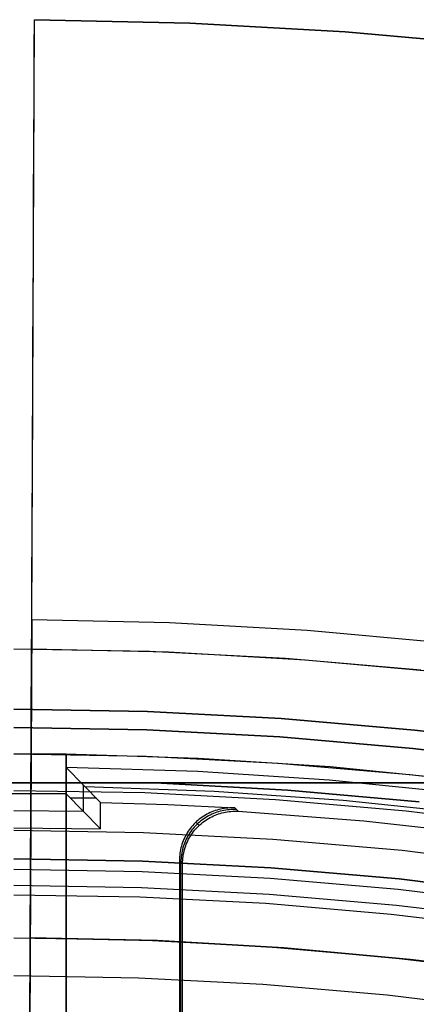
# Model space of a CAD drawing. Header units: millimetres. Extents: x 8926 to 10090, y -5004 to -3986.
# Tile 267 of 272: x 9506.92 to 9514.47, y -4285.27 to -4266.53. Entities that reach past the tile are written whole.
import ezdxf

# ---------------------------------------------------------------- set-up
doc = ezdxf.new("R2010")
doc.units = ezdxf.units.MM
for name, color, linetype in [('1', 7, 'Continuous'), ('COLOR EXT', 7, 'Continuous'), ('luz', 7, 'Continuous')]:
    doc.layers.add(name, color=color, linetype=linetype)

msp = doc.modelspace()

# ---------------------------------------------------------------- linework, layer by layer
at = {"layer": '1', "color": 29, "true_color": 0x4d342b}
for p, q in [((9507.148, -4277.951, 65.657), (9507.2, -4266.528, 65.657)), ((9507.197, -4267.077, 59.406), (9507.2, -4266.528, 59.568)), ((9510.161, -4266.592, 59.568), (9507.2, -4266.528, 59.568)), ((9507.2, -4266.528, 59.568), (9507.2, -4266.528, 65.657)), ((9507.2, -4266.528, 65.657), (9510.161, -4266.592, 65.657)), ((9507.2, -4266.528, 62.612), (9510.161, -4266.592, 62.612)), ((9513.119, -4266.756, 59.568), (9510.161, -4266.592, 59.568)), ((9510.161, -4266.592, 65.657), (9513.119, -4266.756, 65.657)), ((9510.161, -4266.592, 62.612), (9513.119, -4266.756, 62.612)), ((9516.069, -4267.021, 59.568), (9513.119, -4266.756, 59.568)), ((9513.119, -4266.756, 65.657), (9516.069, -4267.021, 65.657)), ((9513.119, -4266.756, 62.612), (9516.069, -4267.021, 62.612)), ((9507.195, -4267.62, 59.225), (9507.197, -4267.077, 59.406)), ((9507.193, -4268.157, 59.025), (9507.195, -4267.62, 59.225)), ((9507.19, -4268.687, 58.807), (9507.193, -4268.157, 59.025)), ((9507.188, -4269.208, 58.571), (9507.19, -4268.687, 58.807)), ((9507.185, -4269.722, 58.317), (9507.188, -4269.208, 58.571)), ((9507.183, -4270.226, 58.046), (9507.185, -4269.722, 58.317)), ((9507.181, -4270.721, 57.757), (9507.183, -4270.226, 58.046)), ((9507.179, -4271.205, 57.452), (9507.181, -4270.721, 57.757)), ((9507.177, -4271.679, 57.13), (9507.179, -4271.205, 57.452)), ((9507.174, -4272.141, 56.792), (9507.177, -4271.679, 57.13)), ((9507.172, -4272.592, 56.438), (9507.174, -4272.141, 56.792)), ((9507.17, -4273.03, 56.069), (9507.172, -4272.592, 56.438)), ((9507.168, -4273.455, 55.685), (9507.17, -4273.03, 56.069)), ((9507.167, -4273.866, 55.287), (9507.168, -4273.455, 55.685)), ((9507.121, -4284.006, 55.262), (9507.166, -4273.891, 55.262)), ((9507.165, -4274.264, 54.875), (9507.167, -4273.866, 55.287)), ((9507.163, -4274.647, 54.449), (9507.165, -4274.264, 54.875)), ((9507.161, -4275.016, 54.01), (9507.163, -4274.647, 54.449)), ((9507.16, -4275.369, 53.56), (9507.161, -4275.016, 54.01)), ((9507.158, -4275.706, 53.097), (9507.16, -4275.369, 53.56)), ((9507.157, -4276.027, 52.623), (9507.158, -4275.706, 53.097)), ((9507.155, -4276.332, 52.138), (9507.157, -4276.027, 52.623)), ((9507.154, -4276.62, 51.642), (9507.155, -4276.332, 52.138)), ((9507.153, -4276.89, 51.138), (9507.154, -4276.62, 51.642)), ((9507.152, -4277.143, 50.624), (9507.153, -4276.89, 51.138)), ((9507.151, -4277.379, 50.102), (9507.152, -4277.143, 50.624)), ((9507.15, -4277.596, 49.572), (9507.151, -4277.379, 50.102)), ((9507.149, -4277.795, 49.035), (9507.15, -4277.596, 49.572)), ((9507.148, -4277.975, 48.491), (9507.149, -4277.795, 49.035)), ((9507.148, -4277.951, 65.657), (9507.101, -4288.356, 76.062)), ((9507.147, -4278.136, 47.942), (9507.148, -4277.975, 48.491)), ((9509.773, -4278.008, 65.657), (9507.148, -4277.951, 65.657)), ((9512.395, -4278.157, 65.657), (9509.773, -4278.008, 65.657)), ((9507.146, -4278.402, 46.828), (9507.147, -4278.279, 47.387)), ((9507.147, -4278.279, 47.387), (9507.147, -4278.136, 47.942)), ((9515.01, -4278.397, 65.657), (9512.395, -4278.157, 65.657)), ((9507.032, -4303.511, 34.462), (9507.146, -4278.506, 34.462)), ((9507.146, -4278.506, 46.264), (9507.146, -4278.402, 46.828)), ((9507.146, -4278.506, 34.462), (9507.146, -4278.506, 46.264)), ((9507.146, -4278.506, 46.264), (9509.752, -4278.563, 46.264)), ((9507.146, -4278.506, 34.462), (9509.752, -4278.563, 34.462)), ((9507.146, -4278.506, 40.363), (9509.752, -4278.563, 40.363)), ((9509.752, -4278.563, 46.264), (9512.354, -4278.711, 46.264)), ((9509.752, -4278.563, 34.462), (9512.354, -4278.711, 34.462)), ((9509.752, -4278.563, 40.363), (9512.354, -4278.711, 40.363)), ((9512.354, -4278.711, 46.264), (9514.95, -4278.949, 46.264)), ((9512.354, -4278.711, 34.462), (9514.95, -4278.949, 34.462)), ((9512.354, -4278.711, 40.363), (9514.95, -4278.949, 40.363)), ((9507.032, -4303.511, 42.462), (9507.121, -4284.006, 42.462)), ((9507.121, -4284.006, 60.562), (9507.075, -4294.006, 70.562)), ((9507.121, -4284.006, 42.462), (9507.121, -4284.006, 60.562)), ((9509.536, -4284.059, 42.462), (9507.121, -4284.006, 42.462)), ((9507.121, -4284.006, 60.562), (9509.497, -4284.057, 60.562)), ((9507.121, -4284.006, 51.512), (9509.536, -4284.059, 51.512)), ((9509.497, -4284.057, 60.562), (9511.871, -4284.19, 60.562)), ((9511.947, -4284.196, 42.462), (9509.536, -4284.059, 42.462)), ((9509.536, -4284.059, 51.512), (9511.947, -4284.196, 51.512)), ((9511.871, -4284.19, 60.562), (9514.238, -4284.404, 60.562)), ((9514.353, -4284.416, 42.462), (9511.947, -4284.196, 42.462)), ((9511.947, -4284.196, 51.512), (9514.353, -4284.416, 51.512)), ((9514.238, -4284.404, 60.562), (9516.597, -4284.699, 60.562)), ((9516.749, -4284.72, 42.462), (9514.353, -4284.416, 42.462)), ((9514.353, -4284.416, 51.512), (9516.749, -4284.72, 51.512)), ((9507.116, -4285.019, 72.725), (9507.116, -4285.019, 61.575)), ((9507.116, -4285.019, 42.462), (9507.116, -4285.019, 34.462))]:
    msp.add_line(p, q, dxfattribs=at)
at = {"layer": '1', "color": 250, "true_color": 0x111111}
for p, q in [((9506.805, -4284.005, 47.3), (9509.204, -4284.047, 47.3)), ((9506.805, -4284.005, 56.8), (9509.204, -4284.047, 56.8)), ((9506.805, -4284.005, 52.05), (9509.204, -4284.047, 52.05)), ((9509.204, -4284.047, 47.3), (9511.6, -4284.171, 47.3)), ((9509.204, -4284.047, 56.8), (9511.6, -4284.171, 56.8)), ((9509.204, -4284.047, 52.05), (9511.6, -4284.171, 52.05)), ((9511.6, -4284.171, 47.3), (9513.99, -4284.378, 47.3)), ((9511.6, -4284.171, 56.8), (9513.99, -4284.378, 56.8)), ((9511.6, -4284.171, 52.05), (9513.99, -4284.378, 52.05)), ((9513.99, -4284.378, 47.3), (9516.372, -4284.667, 47.3)), ((9513.99, -4284.378, 56.8), (9516.372, -4284.667, 56.8)), ((9513.99, -4284.378, 52.05), (9516.372, -4284.667, 52.05))]:
    msp.add_line(p, q, dxfattribs=at)
at = {"layer": 'COLOR EXT', "color": 30, "true_color": 0xff8d00}
for p, q in [((9506.805, -4278.505, 34.462), (9509.394, -4278.55, 34.462)), ((9506.805, -4278.505, -31.038), (9509.394, -4278.55, -31.038)), ((9506.805, -4278.505, 1.712), (9509.394, -4278.55, 1.712)), ((9509.394, -4278.55, 34.462), (9511.98, -4278.684, 34.462)), ((9509.394, -4278.55, -31.038), (9511.98, -4278.684, -31.038)), ((9509.394, -4278.55, 1.712), (9511.98, -4278.684, 1.712)), ((9511.98, -4278.684, 34.462), (9514.559, -4278.907, 34.462)), ((9511.98, -4278.684, -31.038), (9514.559, -4278.907, -31.038)), ((9511.98, -4278.684, 1.712), (9514.559, -4278.907, 1.712)), ((9506.805, -4279.655, -29.038), (9509.354, -4279.699, -29.038)), ((9509.354, -4279.699, -31.038), (9506.805, -4279.655, -31.038)), ((9506.805, -4279.655, -30.038), (9509.354, -4279.699, -30.038)), ((9509.354, -4279.699, -29.038), (9511.9, -4279.831, -29.038)), ((9511.9, -4279.831, -31.038), (9509.354, -4279.699, -31.038)), ((9509.354, -4279.699, -30.038), (9511.9, -4279.831, -30.038)), ((9511.9, -4279.831, -29.038), (9514.44, -4280.051, -29.038)), ((9514.44, -4280.051, -31.038), (9511.9, -4279.831, -31.038)), ((9511.9, -4279.831, -30.038), (9514.44, -4280.051, -30.038)), ((9514.44, -4280.051, -29.038), (9516.971, -4280.358, -29.038)), ((9516.971, -4280.358, -31.038), (9514.44, -4280.051, -31.038)), ((9514.44, -4280.051, -30.038), (9516.971, -4280.358, -30.038)), ((9506.805, -4280.505, 34.462), (9509.325, -4280.549, 34.462)), ((9507.805, -4280.512, 25.262), (9506.805, -4280.505, 25.262)), ((9506.805, -4280.505, 27.862), (9509.325, -4280.549, 27.862)), ((9507.805, -4280.512, 21.262), (9507.805, -4280.512, 25.262)), ((9510.319, -4280.59, 21.262), (9507.805, -4280.512, 21.262)), ((9507.805, -4280.512, 21.262), (9507.805, -4318.511, 21.262)), ((9507.805, -4318.511, 25.262), (9507.805, -4280.512, 25.262)), ((9507.805, -4318.511, 23.262), (9507.805, -4280.512, 23.262)), ((9509.325, -4280.549, 34.462), (9511.842, -4280.679, 34.462)), ((9509.325, -4280.549, 27.862), (9511.842, -4280.679, 27.862)), ((9512.829, -4280.754, 21.262), (9510.319, -4280.59, 21.262)), ((9511.842, -4280.679, 34.462), (9514.352, -4280.896, 34.462)), ((9511.842, -4280.679, 27.862), (9514.352, -4280.896, 27.862)), ((9515.331, -4281.005, 21.262), (9512.829, -4280.754, 21.262)), ((9510.31, -4280.84, -29.038), (9507.805, -4280.762, -29.038)), ((9507.805, -4280.762, -29.038), (9507.805, -4281.262, -29.038)), ((9507.805, -4280.762, -29.038), (9508.461, -4281.43, 15.162)), ((9512.811, -4281.004, -29.038), (9510.31, -4280.84, -29.038)), ((9514.352, -4280.896, 34.462), (9516.854, -4281.2, 34.462)), ((9514.352, -4280.896, 27.862), (9516.854, -4281.2, 27.862)), ((9508.133, -4281.595, -6.938), (9508.133, -4281.095, -6.938)), ((9508.163, -4281.126, -4.938), (9510.622, -4281.214, -4.938)), ((9515.305, -4281.253, -29.038), (9512.811, -4281.004, -29.038)), ((9507.805, -4281.262, -29.038), (9505.805, -4281.262, -29.038)), ((9508.461, -4281.93, 15.162), (9507.805, -4281.262, -29.038)), ((9510.622, -4281.214, -4.938), (9513.077, -4281.385, -4.938)), ((9508.379, -4281.346, 9.633), (9507.888, -4281.346, -23.459)), ((9508.461, -4281.43, 15.162), (9509.741, -4281.471, 15.162)), ((9508.461, -4281.93, 15.162), (9508.461, -4281.43, 15.162)), ((9509.741, -4281.471, 15.162), (9511.019, -4281.534, 15.162)), ((9513.077, -4281.385, -4.938), (9515.525, -4281.64, -4.938)), ((9506.805, -4281.583, -6.938), (9508.133, -4281.595, -6.938)), ((9510.425, -4281.688, 15.162), (9510.396, -4281.707, 15.162)), ((9510.455, -4281.67, 15.162), (9510.425, -4281.688, 15.162)), ((9510.485, -4281.653, 15.162), (9510.455, -4281.67, 15.162)), ((9510.516, -4281.637, 15.162), (9510.485, -4281.653, 15.162)), ((9510.515, -4281.685, 17.165), (9510.485, -4281.702, 17.165)), ((9510.546, -4281.669, 17.165), (9510.515, -4281.685, 17.165)), ((9510.547, -4281.622, 15.162), (9510.516, -4281.637, 15.162)), ((9510.577, -4281.654, 17.164), (9510.546, -4281.669, 17.165)), ((9510.579, -4281.609, 15.162), (9510.547, -4281.622, 15.162)), ((9510.576, -4281.7, 19.162), (9510.607, -4281.685, 19.162)), ((9510.609, -4281.64, 17.164), (9510.577, -4281.654, 17.164)), ((9510.611, -4281.596, 15.162), (9510.579, -4281.609, 15.162)), ((9510.607, -4281.685, 19.162), (9510.639, -4281.671, 19.162)), ((9510.641, -4281.627, 17.164), (9510.609, -4281.64, 17.164)), ((9510.644, -4281.584, 15.162), (9510.611, -4281.596, 15.162)), ((9510.639, -4281.671, 19.162), (9510.671, -4281.659, 19.162)), ((9510.674, -4281.616, 17.163), (9510.641, -4281.627, 17.164)), ((9510.677, -4281.574, 15.162), (9510.644, -4281.584, 15.162)), ((9510.671, -4281.659, 19.162), (9510.704, -4281.647, 19.162)), ((9510.707, -4281.605, 17.163), (9510.674, -4281.616, 17.163)), ((9510.71, -4281.565, 15.162), (9510.677, -4281.574, 15.162)), ((9510.704, -4281.647, 19.162), (9510.737, -4281.637, 19.162)), ((9510.74, -4281.596, 17.163), (9510.707, -4281.605, 17.163)), ((9510.744, -4281.556, 15.162), (9510.71, -4281.565, 15.162)), ((9510.737, -4281.637, 19.162), (9510.77, -4281.627, 19.162)), ((9510.774, -4281.588, 17.162), (9510.74, -4281.596, 17.163)), ((9510.778, -4281.55, 15.162), (9510.744, -4281.556, 15.162)), ((9510.77, -4281.627, 19.162), (9510.804, -4281.619, 19.162)), ((9510.808, -4281.581, 17.162), (9510.774, -4281.588, 17.162)), ((9510.812, -4281.544, 15.162), (9510.778, -4281.55, 15.162)), ((9510.804, -4281.619, 19.162), (9510.838, -4281.612, 19.162)), ((9510.842, -4281.575, 17.162), (9510.808, -4281.581, 17.162)), ((9510.846, -4281.539, 15.162), (9510.812, -4281.544, 15.162)), ((9510.838, -4281.612, 19.162), (9510.872, -4281.607, 19.162)), ((9510.876, -4281.571, 17.161), (9510.842, -4281.575, 17.162)), ((9510.881, -4281.536, 15.162), (9510.846, -4281.539, 15.162)), ((9510.872, -4281.607, 19.162), (9510.906, -4281.602, 19.162)), ((9510.911, -4281.567, 17.161), (9510.876, -4281.571, 17.161)), ((9510.915, -4281.534, 15.162), (9510.881, -4281.536, 15.162)), ((9510.906, -4281.602, 19.162), (9510.941, -4281.599, 19.162)), ((9510.946, -4281.565, 17.16), (9510.911, -4281.567, 17.161)), ((9510.95, -4281.533, 15.162), (9510.915, -4281.534, 15.162)), ((9510.941, -4281.599, 19.162), (9510.976, -4281.597, 19.162)), ((9510.98, -4281.564, 17.16), (9510.946, -4281.565, 17.16)), ((9510.985, -4281.533, 15.162), (9510.95, -4281.533, 15.162)), ((9510.976, -4281.597, 19.162), (9511.01, -4281.596, 19.162)), ((9511.015, -4281.564, 17.159), (9510.98, -4281.564, 17.16)), ((9511.019, -4281.534, 15.162), (9510.985, -4281.533, 15.162)), ((9511.01, -4281.596, 19.162), (9511.045, -4281.596, 19.162)), ((9511.049, -4281.566, 17.159), (9511.015, -4281.564, 17.159)), ((9511.019, -4281.534, 15.162), (9511.08, -4281.597, 19.162)), ((9511.045, -4281.596, 19.162), (9511.08, -4281.597, 19.162)), ((9511.08, -4281.597, 19.162), (9513.474, -4281.78, 19.162)), ((9510.214, -4281.867, 15.162), (9510.192, -4281.893, 15.162)), ((9510.238, -4281.842, 15.162), (9510.214, -4281.867, 15.162)), ((9510.262, -4281.817, 15.162), (9510.238, -4281.842, 15.162)), ((9510.268, -4281.873, 17.165), (9510.244, -4281.899, 17.165)), ((9510.288, -4281.793, 15.162), (9510.262, -4281.817, 15.162)), ((9510.292, -4281.848, 17.165), (9510.268, -4281.873, 17.165)), ((9510.335, -4281.868, 19.162), (9510.275, -4281.805, 15.162)), ((9510.314, -4281.77, 15.162), (9510.288, -4281.793, 15.162)), ((9510.317, -4281.825, 17.165), (9510.292, -4281.848, 17.165)), ((9510.298, -4281.904, 19.162), (9510.322, -4281.88, 19.162)), ((9510.34, -4281.748, 15.162), (9510.314, -4281.77, 15.162)), ((9510.344, -4281.802, 17.165), (9510.317, -4281.825, 17.165)), ((9510.322, -4281.88, 19.162), (9510.347, -4281.856, 19.162)), ((9510.368, -4281.727, 15.162), (9510.34, -4281.748, 15.162)), ((9510.37, -4281.78, 17.165), (9510.344, -4281.802, 17.165)), ((9510.347, -4281.856, 19.162), (9510.373, -4281.833, 19.162)), ((9510.396, -4281.707, 15.162), (9510.368, -4281.727, 15.162)), ((9510.398, -4281.759, 17.165), (9510.37, -4281.78, 17.165)), ((9510.373, -4281.833, 19.162), (9510.4, -4281.811, 19.162)), ((9510.426, -4281.739, 17.165), (9510.398, -4281.759, 17.165)), ((9510.4, -4281.811, 19.162), (9510.428, -4281.79, 19.162)), ((9510.455, -4281.72, 17.165), (9510.426, -4281.739, 17.165)), ((9510.428, -4281.79, 19.162), (9510.456, -4281.77, 19.162)), ((9510.485, -4281.702, 17.165), (9510.455, -4281.72, 17.165)), ((9510.456, -4281.77, 19.162), (9510.485, -4281.751, 19.162)), ((9510.485, -4281.751, 19.162), (9510.515, -4281.733, 19.162)), ((9510.515, -4281.733, 19.162), (9510.545, -4281.716, 19.162)), ((9510.545, -4281.716, 19.162), (9510.576, -4281.7, 19.162)), ((9513.474, -4281.78, 19.162), (9515.86, -4282.042, 19.162)), ((9506.805, -4281.911, 15.162), (9508.461, -4281.93, 15.162)), ((9510.077, -4282.066, 15.162), (9510.061, -4282.097, 15.162)), ((9510.093, -4282.036, 15.162), (9510.077, -4282.066, 15.162)), ((9510.111, -4282.006, 15.162), (9510.093, -4282.036, 15.162)), ((9510.123, -4282.067, 17.165), (9510.106, -4282.097, 17.164)), ((9510.13, -4281.977, 15.162), (9510.111, -4282.006, 15.162)), ((9510.141, -4282.037, 17.165), (9510.123, -4282.067, 17.165)), ((9510.149, -4281.948, 15.162), (9510.13, -4281.977, 15.162)), ((9510.16, -4282.008, 17.165), (9510.141, -4282.037, 17.165)), ((9510.17, -4281.921, 15.162), (9510.149, -4281.948, 15.162)), ((9510.153, -4282.098, 19.162), (9510.17, -4282.069, 19.162)), ((9510.179, -4281.98, 17.165), (9510.16, -4282.008, 17.165)), ((9510.192, -4281.893, 15.162), (9510.17, -4281.921, 15.162)), ((9510.17, -4282.069, 19.162), (9510.189, -4282.039, 19.162)), ((9510.2, -4281.952, 17.165), (9510.179, -4281.98, 17.165)), ((9510.189, -4282.039, 19.162), (9510.209, -4282.011, 19.162)), ((9510.222, -4281.925, 17.165), (9510.2, -4281.952, 17.165)), ((9510.209, -4282.011, 19.162), (9510.23, -4281.983, 19.162)), ((9510.244, -4281.899, 17.165), (9510.222, -4281.925, 17.165)), ((9510.23, -4281.983, 19.162), (9510.251, -4281.956, 19.162)), ((9510.251, -4281.956, 19.162), (9510.274, -4281.93, 19.162)), ((9510.274, -4281.93, 19.162), (9510.298, -4281.904, 19.162)), ((9510.009, -4282.226, 15.162), (9509.999, -4282.259, 15.162)), ((9510.021, -4282.193, 15.162), (9510.009, -4282.226, 15.162)), ((9510.033, -4282.16, 15.162), (9510.021, -4282.193, 15.162)), ((9510.046, -4282.128, 15.162), (9510.033, -4282.16, 15.162)), ((9510.05, -4282.224, 17.163), (9510.039, -4282.257, 17.163)), ((9510.061, -4282.097, 15.162), (9510.046, -4282.128, 15.162)), ((9510.063, -4282.192, 17.163), (9510.05, -4282.224, 17.163)), ((9510.076, -4282.16, 17.164), (9510.063, -4282.192, 17.163)), ((9510.069, -4282.288, 19.162), (9510.08, -4282.256, 19.162)), ((9510.091, -4282.128, 17.164), (9510.076, -4282.16, 17.164)), ((9510.08, -4282.256, 19.162), (9510.092, -4282.223, 19.162)), ((9510.106, -4282.097, 17.164), (9510.091, -4282.128, 17.164)), ((9510.092, -4282.223, 19.162), (9510.106, -4282.191, 19.162)), ((9510.106, -4282.191, 19.162), (9510.12, -4282.16, 19.162)), ((9510.12, -4282.16, 19.162), (9510.136, -4282.129, 19.162)), ((9510.136, -4282.129, 19.162), (9510.153, -4282.098, 19.162)), ((9509.966, -4282.429, 15.162), (9509.963, -4282.463, 15.162)), ((9509.971, -4282.394, 15.162), (9509.966, -4282.429, 15.162)), ((9509.976, -4282.36, 15.162), (9509.971, -4282.394, 15.162)), ((9509.983, -4282.326, 15.162), (9509.976, -4282.36, 15.162)), ((9509.99, -4282.292, 15.162), (9509.983, -4282.326, 15.162)), ((9509.999, -4282.259, 15.162), (9509.99, -4282.292, 15.162)), ((9510, -4282.426, 17.161), (9509.996, -4282.46, 17.16)), ((9510.006, -4282.391, 17.161), (9510, -4282.426, 17.161)), ((9510.012, -4282.357, 17.162), (9510.006, -4282.391, 17.161)), ((9510.02, -4282.324, 17.162), (9510.012, -4282.357, 17.162)), ((9510.029, -4282.29, 17.162), (9510.02, -4282.324, 17.162)), ((9510.039, -4282.257, 17.163), (9510.029, -4282.29, 17.162)), ((9510.03, -4282.457, 19.162), (9510.035, -4282.423, 19.162)), ((9510.035, -4282.423, 19.162), (9510.042, -4282.389, 19.162)), ((9510.042, -4282.389, 19.162), (9510.05, -4282.355, 19.162)), ((9510.05, -4282.355, 19.162), (9510.059, -4282.322, 19.162)), ((9510.059, -4282.322, 19.162), (9510.069, -4282.288, 19.162)), ((9509.962, -4282.498, 15.162), (9509.961, -4282.533, 15.162)), ((9509.961, -4282.533, 15.162), (9509.961, -4288.197, 15.162)), ((9509.961, -4282.533, 15.162), (9510.02, -4282.595, 19.162)), ((9509.963, -4282.463, 15.162), (9509.962, -4282.498, 15.162)), ((9509.993, -4282.495, 17.16), (9509.991, -4282.529, 17.159)), ((9509.991, -4282.529, 17.159), (9509.991, -4282.564, 17.159)), ((9509.991, -4288.227, 17.162), (9509.991, -4282.564, 17.162)), ((9509.996, -4282.46, 17.16), (9509.993, -4282.495, 17.16)), ((9510.02, -4282.595, 19.162), (9510.021, -4282.561, 19.162)), ((9510.02, -4288.258, 19.162), (9510.02, -4282.595, 19.162)), ((9510.021, -4282.561, 19.162), (9510.023, -4282.526, 19.162)), ((9510.023, -4282.526, 19.162), (9510.026, -4282.492, 19.162)), ((9510.026, -4282.492, 19.162), (9510.03, -4282.457, 19.162))]:
    msp.add_line(p, q, dxfattribs=at)
at = {"layer": 'luz', "color": 7, "true_color": 0xffffff}
for p, q in [((9506.805, -4280.005, -31.038), (9509.342, -4280.049, -31.038)), ((9509.342, -4280.049, -29.238), (9506.805, -4280.005, -29.238)), ((9509.342, -4280.049, -30.138), (9506.805, -4280.005, -30.138)), ((9509.342, -4280.049, -31.038), (9511.876, -4280.18, -31.038)), ((9511.876, -4280.18, -29.238), (9509.342, -4280.049, -29.238)), ((9511.876, -4280.18, -30.138), (9509.342, -4280.049, -30.138)), ((9511.876, -4280.18, -31.038), (9514.404, -4280.399, -31.038)), ((9514.404, -4280.399, -29.238), (9511.876, -4280.18, -29.238)), ((9514.404, -4280.399, -30.138), (9511.876, -4280.18, -30.138)), ((9514.404, -4280.399, -31.038), (9516.923, -4280.705, -31.038)), ((9516.923, -4280.705, -29.238), (9514.404, -4280.399, -29.238)), ((9516.923, -4280.705, -30.138), (9514.404, -4280.399, -30.138)), ((9504.113, -4281.055, -29.238), (9509.497, -4281.055, -29.238)), ((9509.497, -4281.055, -23.538), (9504.113, -4281.055, -23.538)), ((9504.113, -4281.055, -26.388), (9509.497, -4281.055, -26.388)), ((9509.497, -4281.055, -24.549), (9509.497, -4281.055, -23.538)), ((9513.436, -4281.055, -24.712), (9509.497, -4281.055, -24.549)), ((9509.497, -4281.055, -25.549), (9513.436, -4281.055, -25.42)), ((9509.497, -4281.055, -26.549), (9509.497, -4281.055, -25.549)), ((9513.436, -4281.055, -26.712), (9509.497, -4281.055, -26.549)), ((9509.497, -4281.055, -27.549), (9513.436, -4281.055, -27.42)), ((9509.497, -4281.055, -29.238), (9509.497, -4281.055, -27.549)), ((9512.017, -4281.193, -26.558), (9509.497, -4281.055, -26.549)), ((9512.017, -4281.193, -24.558), (9509.497, -4281.055, -24.549)), ((9509.497, -4281.055, -27.549), (9512.017, -4281.193, -27.558)), ((9509.497, -4281.055, -25.549), (9512.017, -4281.193, -25.558)), ((9512.017, -4281.193, -23.538), (9509.497, -4281.055, -23.538)), ((9509.497, -4281.055, -29.238), (9512.017, -4281.193, -29.238)), ((9512.017, -4281.193, -24.282), (9509.497, -4281.055, -24.282)), ((9512.017, -4281.193, -26.288), (9509.497, -4281.055, -26.288)), ((9512.017, -4281.193, -28.394), (9509.497, -4281.055, -28.394)), ((9517.369, -4281.055, -24.997), (9513.436, -4281.055, -24.712)), ((9513.436, -4281.055, -25.42), (9517.369, -4281.055, -25.17)), ((9517.369, -4281.055, -26.997), (9513.436, -4281.055, -26.712)), ((9513.436, -4281.055, -27.42), (9517.369, -4281.055, -27.17)), ((9509.301, -4281.248, -31.038), (9506.805, -4281.205, -31.038)), ((9511.793, -4281.378, -31.038), (9509.301, -4281.248, -31.038)), ((9514.53, -4281.418, -26.568), (9512.017, -4281.193, -26.558)), ((9514.53, -4281.418, -24.568), (9512.017, -4281.193, -24.558)), ((9512.017, -4281.193, -27.558), (9514.53, -4281.418, -27.568)), ((9512.017, -4281.193, -25.558), (9514.53, -4281.418, -25.568)), ((9514.53, -4281.418, -23.538), (9512.017, -4281.193, -23.538)), ((9512.017, -4281.193, -29.238), (9514.53, -4281.418, -29.238)), ((9514.53, -4281.418, -24.282), (9512.017, -4281.193, -24.282)), ((9514.53, -4281.418, -26.288), (9512.017, -4281.193, -26.288)), ((9514.53, -4281.418, -28.394), (9512.017, -4281.193, -28.394)), ((9514.28, -4281.593, -31.038), (9511.793, -4281.378, -31.038)), ((9516.758, -4281.894, -31.038), (9514.28, -4281.593, -31.038)), ((9506.805, -4281.955, -31.56), (9509.275, -4281.998, -31.56)), ((9509.275, -4281.998, -31.56), (9511.742, -4282.126, -31.56)), ((9511.742, -4282.126, -31.56), (9514.202, -4282.339, -31.56)), ((9514.202, -4282.339, -31.56), (9516.654, -4282.636, -31.56)), ((9509.256, -4282.548, -26.298), (9506.805, -4282.505, -26.298)), ((9506.805, -4282.505, -23.538), (9509.256, -4282.548, -23.538)), ((9509.256, -4282.548, -24.918), (9506.805, -4282.505, -24.918)), ((9511.704, -4282.674, -26.298), (9509.256, -4282.548, -26.298)), ((9509.256, -4282.548, -23.538), (9511.704, -4282.674, -23.538)), ((9511.704, -4282.674, -24.918), (9509.256, -4282.548, -24.918)), ((9509.249, -4282.747, -31.038), (9506.805, -4282.705, -31.038)), ((9511.69, -4282.874, -31.038), (9509.249, -4282.747, -31.038)), ((9514.146, -4282.886, -26.298), (9511.704, -4282.674, -26.298)), ((9511.704, -4282.674, -23.538), (9514.146, -4282.886, -23.538)), ((9514.146, -4282.886, -24.918), (9511.704, -4282.674, -24.918)), ((9506.805, -4283.005, -26.798), (9509.239, -4283.047, -26.798)), ((9514.125, -4283.085, -31.038), (9511.69, -4282.874, -31.038)), ((9516.579, -4283.181, -26.298), (9514.146, -4282.886, -26.298)), ((9514.146, -4282.886, -23.538), (9516.579, -4283.181, -23.538)), ((9516.579, -4283.181, -24.918), (9514.146, -4282.886, -24.918)), ((9509.206, -4283.232, -26.763), (9506.805, -4283.191, -26.763)), ((9509.239, -4283.047, -26.798), (9511.669, -4283.173, -26.798)), ((9511.669, -4283.173, -26.798), (9514.094, -4283.383, -26.798)), ((9516.551, -4283.379, -31.038), (9514.125, -4283.085, -31.038)), ((9511.604, -4283.355, -26.763), (9509.206, -4283.232, -26.763)), ((9513.996, -4283.559, -26.763), (9511.604, -4283.355, -26.763)), ((9516.38, -4283.846, -26.763), (9513.996, -4283.559, -26.763)), ((9514.094, -4283.383, -26.798), (9516.51, -4283.676, -26.798)), ((9509.179, -4284.771, -29.63), (9506.805, -4284.73, -29.63)), ((9511.55, -4284.894, -29.63), (9509.179, -4284.771, -29.63)), ((9513.916, -4285.098, -29.63), (9511.55, -4284.894, -29.63)), ((9516.272, -4285.384, -29.63), (9513.916, -4285.098, -29.63))]:
    msp.add_line(p, q, dxfattribs=at)

doc.saveas('drawing.dxf')
